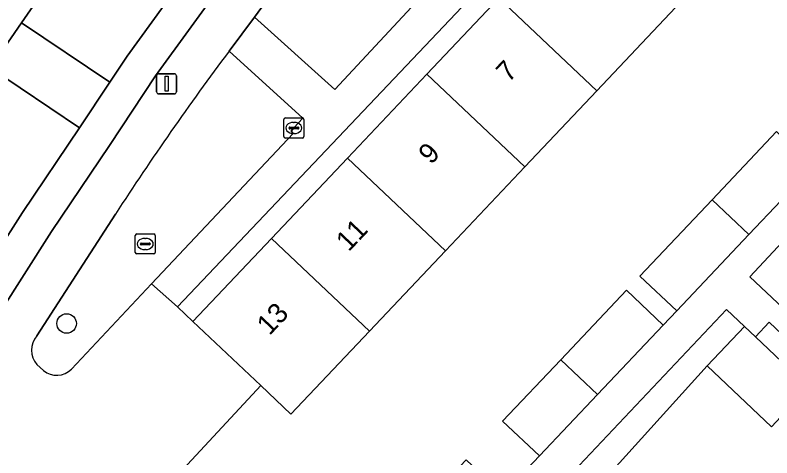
# Model space of a CAD drawing. Extents: x 159039 to 160102, y 381214 to 382524.
# Drawn here: x 159255.68 to 159293.47, y 381642.96 to 381665.06 of the extents above; entities that cross this region are included whole.
import ezdxf

# ---------------------------------------------------------------- set-up
doc = ezdxf.new("R2010")
doc.units = 0
for name, color, linetype in [('IMGEO_Boom', 7, 'Continuous'), ('IMGEO_Erf', 7, 'Continuous'), ('IMGEO_Groenvoorziening', 7, 'Continuous'), ('IMGEO_Kolk', 7, 'Continuous'), ('IMGEO_Lichtmast', 7, 'Continuous'), ('IMGEO_Pand', 7, 'Continuous'), ('IMGEO_Pand_nummerreeks', 7, 'Continuous'), ('IMGEO_Parkeervlak_open', 7, 'Continuous'), ('IMGEO_Rijbaan_lokaal_open', 7, 'Continuous'), ('IMGEO_Rioolput', 7, 'Continuous'), ('IMGEO_Voetpad_open', 7, 'Continuous')]:
    doc.layers.add(name, color=color, linetype=linetype)

msp = doc.modelspace()

# ---------------------------------------------------------------- linework, layer by layer
at = {"layer": 'IMGEO_Boom'}
msp.add_circle((159258.251, 381649.666), 0.489, dxfattribs=at)
at = {"layer": 'IMGEO_Erf'}
msp.add_lwpolyline([(159264.562, 381649.772), (159268.483, 381653.917), (159272.277, 381657.926), (159276.233, 381662.107), (159279.836, 381665.917), (159283.762, 381670.065), (159287.668, 381674.195), (159291.702, 381678.458), (159290.97, 381679.148), (159263.796, 381650.493)], close=True, dxfattribs=at)
for points in [[(159297.767, 381678.459), (159295.025, 381675.313), (159296.595, 381673.828), (159292.562, 381669.565), (159288.655, 381665.436), (159284.73, 381661.287), (159281.126, 381657.478), (159277.17, 381653.297), (159273.376, 381649.288), (159269.455, 381645.143), (159267.948, 381646.568), (159262.336, 381640.53)], [(159290.481, 381655.846), (159293.698, 381659.247), (159295.537, 381657.507), (159296.245, 381658.255), (159296.907, 381658.955), (159295.068, 381660.695), (159298.313, 381664.125), (159300.152, 381662.385), (159300.766, 381663.034), (159298.927, 381664.774), (159302.337, 381668.378), (159304.176, 381666.638), (159308.878, 381671.662), (159301.466, 381678.598)], [(159262.89, 381636.491), (159270.616, 381631.167), (159277.013, 381637.928), (159275.174, 381639.668), (159278.201, 381642.868), (159280.041, 381641.128), (159280.967, 381642.107), (159281.863, 381643.054), (159280.023, 381644.793), (159282.921, 381647.856), (159286.207, 381651.329), (159288.046, 381649.59), (159288.716, 381650.298), (159286.877, 381652.037), (159290.481, 381655.846)], [(159295.298, 381646.49), (159293.452, 381644.514), (159290.242, 381647.551), (159284.602, 381641.339), (159283.864, 381640.527), (159287.853, 381636.799), (159292.003, 381632.922), (159296.1, 381629.092)]]:
    msp.add_lwpolyline(points, dxfattribs=at)
at = {"layer": 'IMGEO_Groenvoorziening'}
for points in [[(159212.259, 381681.331), (159216.814, 381670.284), (159219.375, 381665.669), (159223.307, 381660.714), (159227.997, 381655.954), (159233.275, 381651.59), (159237.527, 381648.751), (159242.123, 381646.028), (159244.618, 381650.723), (159246.484, 381649.656), (159251.495, 381658.176), (159254.442, 381662.43), (159255.999, 381664.677), (159260.442, 381671.089), (159267.603, 381680.595), (159272.115, 381686.142), (159273.747, 381687.9)], [(159269.556, 381659.157), (159269.46, 381659.264), (159269.597, 381659.424), (159270.045, 381659.915), (159266.363, 381663.258)], [(159258.488, 381647.39), (159262.498, 381651.654), (159269.556, 381659.157)], [(159260.694, 381655.13), (159256.771, 381649.044)], [(159256.77, 381647.62), (159257.102, 381647.324)]]:
    msp.add_lwpolyline(points, dxfattribs=at)
for points in [[(159281.099, 381671.509), (159276.049, 381676.12), (159271.102, 381669.693), (159267.635, 381664.961), (159271.637, 381661.344)], [(159301.759, 381659.594), (159300.531, 381660.74), (159292.369, 381651.992), (159295.691, 381648.875), (159296.49, 381649.727), (159294.187, 381651.875), (159296, 381653.818)], [(159290.242, 381647.551), (159292.1, 381649.515), (159291.208, 381650.359), (159283.566, 381642.28), (159284.602, 381641.339)], [(159293.33, 381649.731), (159292.641, 381649.003), (159294.273, 381647.46), (159294.968, 381648.194)]]:
    msp.add_lwpolyline(points, close=True, dxfattribs=at)
for centre, radius, start, end in [((159385.903, 381573.842), 149.282, 143.20349, 147.00762), ((159257.568, 381648.331), 1.069, 138.2141, 221.7055), ((159257.76, 381648.1), 1.017, 229.7234, 315.7292)]:
    msp.add_arc(centre, radius, start, end, dxfattribs=at)
at = {"layer": 'IMGEO_Kolk'}
for p, q in [((159269.098, 381658.998), (159269.098, 381659.85)), ((159269.173, 381659.924), (159270.025, 381659.924)), ((159270.099, 381659.85), (159270.099, 381658.998)), ((159269.4, 381659.467), (159269.798, 381659.467)), ((159269.586, 381659.704), (159269.611, 381659.704)), ((159269.357, 381659.418), (159269.357, 381659.43)), ((159269.795, 381659.381), (159269.397, 381659.381)), ((159269.609, 381659.144), (159269.584, 381659.144)), ((159269.841, 381659.43), (159269.841, 381659.418)), ((159270.025, 381658.924), (159269.173, 381658.924))]:
    msp.add_line(p, q, dxfattribs=at)
for points in [[(159269.098, 381658.998), (159269.098, 381659.85)], [(159269.173, 381659.924), (159270.025, 381659.924)], [(159270.099, 381659.85), (159270.099, 381658.998)], [(159270.025, 381658.924), (159269.173, 381658.924)]]:
    msp.add_lwpolyline(points, dxfattribs=at)
for centre, radius, start, end in [((159269.175, 381659.848), 0.0765, 91.552, 178.448), ((159269.175, 381659.848), 0.0765, 91.552, 178.448), ((159270.023, 381659.848), 0.0765, 1.552, 88.448), ((159270.023, 381659.848), 0.0765, 1.552, 88.448), ((159269.397, 381659.427), 0.0403, 85.8775, 175.7526), ((159269.802, 381659.429), 0.0386, 1.7309, 96.639), ((159269.394, 381659.417), 0.0366, 178.938, 274.7102), ((159269.798, 381659.424), 0.043, 264.8664, 352.4533), ((159269.175, 381659), 0.0765, 181.552, 268.448), ((159269.175, 381659), 0.0765, 181.552, 268.448), ((159270.023, 381659), 0.0765, 271.552, 358.448), ((159270.023, 381659), 0.0765, 271.552, 358.448)]:
    msp.add_arc(centre, radius, start, end, dxfattribs=at)
for centre, major_axis, ratio, start_param, end_param in [((159269.585, 381659.424), (-0.387, 0.002), 0.722429, 4.712389, 7.853982), ((159269.61, 381659.424), (-0.39, 0.002), 0.717154, 1.570796, 4.712389)]:
    msp.add_ellipse(centre, major_axis=major_axis, ratio=ratio, start_param=start_param, end_param=end_param, dxfattribs=at)
at = {"layer": 'IMGEO_Lichtmast'}
for p, q in [((159262.847, 381662.129), (159263.637, 381662.129)), ((159263.637, 381662.129), (159262.847, 381662.129)), ((159262.747, 381661.229), (159262.747, 381662.029)), ((159262.747, 381662.029), (159262.747, 381661.229)), ((159263.737, 381662.029), (159263.737, 381661.229)), ((159263.737, 381661.229), (159263.737, 381662.029)), ((159263.637, 381661.129), (159262.847, 381661.129)), ((159262.847, 381661.129), (159263.637, 381661.129))]:
    msp.add_line(p, q, dxfattribs=at)
msp.add_lwpolyline([(159263.167, 381662.004), (159263.317, 381662.004), (159263.317, 381661.254), (159263.167, 381661.254), (159263.167, 381662.004)], dxfattribs=at)
for centre, start, end in [((159262.847, 381662.029), 90, 180), ((159262.847, 381662.029), 90, 180), ((159263.637, 381662.029), 0, 90), ((159263.637, 381662.029), 360, 90), ((159262.847, 381661.229), 180, 270), ((159262.847, 381661.229), 180, 270), ((159263.637, 381661.229), 270, 0), ((159263.637, 381661.229), 270, 0)]:
    msp.add_arc(centre, 0.1, start, end, dxfattribs=at)
at = {"layer": 'IMGEO_Pand'}
for points in [[(159279.836, 381665.917), (159284.73, 381661.287), (159288.655, 381665.436), (159283.762, 381670.065)], [(159279.836, 381665.917), (159276.233, 381662.107), (159281.126, 381657.478), (159284.73, 381661.287)], [(159272.277, 381657.926), (159277.17, 381653.297), (159281.126, 381657.478), (159276.233, 381662.107)], [(159295.537, 381657.507), (159293.698, 381659.247), (159290.481, 381655.846), (159292.32, 381654.107)], [(159273.376, 381649.288), (159277.17, 381653.297), (159272.277, 381657.926), (159268.483, 381653.917)], [(159290.481, 381655.846), (159286.877, 381652.037), (159288.716, 381650.298), (159292.32, 381654.107)], [(159273.376, 381649.288), (159268.483, 381653.917), (159264.562, 381649.772), (159267.948, 381646.568), (159269.455, 381645.143)], [(159288.046, 381649.59), (159286.207, 381651.329), (159282.921, 381647.856), (159284.76, 381646.116)], [(159294.273, 381647.46), (159292.641, 381649.003), (159292.1, 381649.515), (159290.242, 381647.551), (159293.452, 381644.514), (159295.298, 381646.49), (159295.205, 381646.578)], [(159284.76, 381646.116), (159282.921, 381647.856), (159280.023, 381644.793), (159281.863, 381643.054)]]:
    msp.add_lwpolyline(points, close=True, dxfattribs=at)
at = {"layer": 'IMGEO_Parkeervlak_open'}
for points in [[(159273.822, 381679.732), (159272.579, 381678.156), (159269.115, 381673.75), (159266.302, 381670.07), (159264.834, 381667.935), (159261.276, 381663.007), (159260.413, 381661.709), (159258.898, 381659.432), (159256.057, 381655.213), (159253.409, 381651.085), (159250.159, 381645.899), (159250.359, 381645.96), (159252.198, 381646.376)], [(159252.698, 381646.729), (159254.866, 381650.157), (159257.501, 381654.264), (159260.388, 381658.551), (159262.696, 381662.023), (159266.246, 381666.94)]]:
    msp.add_lwpolyline(points, dxfattribs=at)
at = {"layer": 'IMGEO_Rijbaan_lokaal_open'}
msp.add_lwpolyline([(159273.747, 381687.9), (159272.115, 381686.142), (159267.603, 381680.595), (159260.442, 381671.089), (159255.999, 381664.677), (159260.413, 381661.709), (159261.276, 381663.007), (159264.834, 381667.935), (159266.302, 381670.07), (159269.115, 381673.75)], dxfattribs=at)
for points in [[(159254.442, 381662.43), (159258.898, 381659.432), (159260.413, 381661.709), (159255.999, 381664.677)], [(159223.92, 381609.811), (159228.291, 381607.288), (159241.619, 381630.72), (159244.844, 381636.563), (159244.937, 381636.725), (159246, 381638.47), (159248.972, 381643.759), (159250.029, 381645.71), (159250.159, 381645.899), (159253.409, 381651.085), (159256.057, 381655.213), (159258.898, 381659.432), (159254.442, 381662.43), (159251.495, 381658.176), (159246.484, 381649.656), (159246.334, 381649.405), (159245.24, 381647.48), (159242.58, 381642.834), (159238.678, 381635.897), (159228.535, 381617.951), (159225.157, 381611.993)]]:
    msp.add_lwpolyline(points, close=True, dxfattribs=at)
at = {"layer": 'IMGEO_Rioolput'}
for p, q in [((159261.677, 381653.21), (159261.677, 381654.062)), ((159261.752, 381654.136), (159262.604, 381654.136)), ((159262.165, 381653.916), (159262.19, 381653.916)), ((159262.678, 381654.062), (159262.678, 381653.21)), ((159261.936, 381653.63), (159261.936, 381653.642)), ((159262.374, 381653.593), (159261.976, 381653.593)), ((159261.979, 381653.679), (159262.377, 381653.679)), ((159262.42, 381653.642), (159262.42, 381653.63)), ((159262.604, 381653.136), (159261.752, 381653.136)), ((159262.188, 381653.356), (159262.163, 381653.356))]:
    msp.add_line(p, q, dxfattribs=at)
for points in [[(159261.677, 381653.21), (159261.677, 381654.062)], [(159261.752, 381654.136), (159262.604, 381654.136)], [(159262.678, 381654.062), (159262.678, 381653.21)], [(159262.604, 381653.136), (159261.752, 381653.136)]]:
    msp.add_lwpolyline(points, dxfattribs=at)
for centre, radius, start, end in [((159261.754, 381654.06), 0.0765, 91.552, 178.448), ((159261.754, 381654.06), 0.0765, 91.552, 178.448), ((159262.602, 381654.06), 0.0765, 1.552, 88.448), ((159262.602, 381654.06), 0.0765, 1.552, 88.448), ((159261.976, 381653.639), 0.0403, 85.8775, 175.7526), ((159261.973, 381653.629), 0.0366, 178.938, 274.7102), ((159262.377, 381653.636), 0.043, 264.8664, 352.4533), ((159262.381, 381653.641), 0.0386, 1.7309, 96.639), ((159261.754, 381653.212), 0.0765, 181.552, 268.448), ((159261.754, 381653.212), 0.0765, 181.552, 268.448), ((159262.602, 381653.212), 0.0765, 271.552, 358.448), ((159262.602, 381653.212), 0.0765, 271.552, 358.448)]:
    msp.add_arc(centre, radius, start, end, dxfattribs=at)
for centre, major_axis, ratio, start_param, end_param in [((159262.164, 381653.636), (-0.387, 0.002), 0.722429, 4.712389, 7.853982), ((159262.189, 381653.636), (-0.39, 0.002), 0.717154, 1.570796, 4.712389)]:
    msp.add_ellipse(centre, major_axis=major_axis, ratio=ratio, start_param=start_param, end_param=end_param, dxfattribs=at)
at = {"layer": 'IMGEO_Voetpad_open'}
for points in [[(159266.363, 381663.258), (159267.635, 381664.961), (159271.102, 381669.693), (159276.049, 381676.12), (159277.344, 381677.805), (159278.648, 381679.447), (159279.968, 381680.942), (159285.159, 381686.638)], [(159275.088, 381678.55), (159270.48, 381672.691), (159267.701, 381669.055), (159266.246, 381666.94), (159262.696, 381662.023), (159260.388, 381658.551), (159257.501, 381654.264), (159254.866, 381650.157), (159252.698, 381646.729)], [(159295.691, 381648.875), (159292.369, 381651.992), (159300.531, 381660.74)], [(159295.537, 381657.507), (159292.32, 381654.107), (159288.716, 381650.298), (159288.046, 381649.59), (159284.76, 381646.116), (159281.863, 381643.054), (159280.967, 381642.107), (159280.041, 381641.128), (159277.013, 381637.928), (159270.616, 381631.167), (159272.091, 381630.15), (159278.181, 381636.588), (159282.832, 381641.504), (159283.864, 381640.527), (159284.602, 381641.339), (159283.566, 381642.28), (159291.208, 381650.359), (159292.1, 381649.515), (159292.641, 381649.003), (159293.33, 381649.731), (159294.968, 381648.194)], [(159256.771, 381649.044), (159260.694, 381655.13)], [(159264.562, 381649.772), (159263.796, 381650.493), (159262.498, 381651.654), (159258.488, 381647.39)], [(159257.71, 381637.736), (159258.963, 381636.901), (159262.336, 381640.53), (159267.948, 381646.568), (159264.562, 381649.772)], [(159257.102, 381647.324), (159256.77, 381647.62)]]:
    msp.add_lwpolyline(points, dxfattribs=at)
msp.add_lwpolyline([(159290.97, 381679.148), (159289.531, 381680.488), (159282.581, 381673.027), (159277.344, 381677.805), (159276.049, 381676.12), (159281.099, 381671.509), (159271.637, 381661.344), (159267.635, 381664.961), (159266.363, 381663.258), (159270.045, 381659.915), (159269.597, 381659.424), (159269.46, 381659.264), (159269.556, 381659.157), (159262.498, 381651.654), (159263.796, 381650.493)], close=True, dxfattribs=at)
for centre, radius, start, end in [((159385.903, 381573.842), 149.282, 143.20349, 147.00762), ((159257.568, 381648.331), 1.069, 138.2141, 221.7055), ((159257.76, 381648.1), 1.017, 229.7234, 315.7292)]:
    msp.add_arc(centre, radius, start, end, dxfattribs=at)

# ---------------------------------------------------------------- texts
at = {"layer": 'IMGEO_Pand_nummerreeks'}
for s, p in [('7', (159280.326, 381661.66)), ('9', (159276.448, 381657.562)), ('11', (159272.333, 381653.213)), ('13', (159268.378, 381649.033))]:
    msp.add_text(s, height=1, rotation=46.5863, dxfattribs=at).set_placement(p)

doc.saveas('drawing.dxf')
